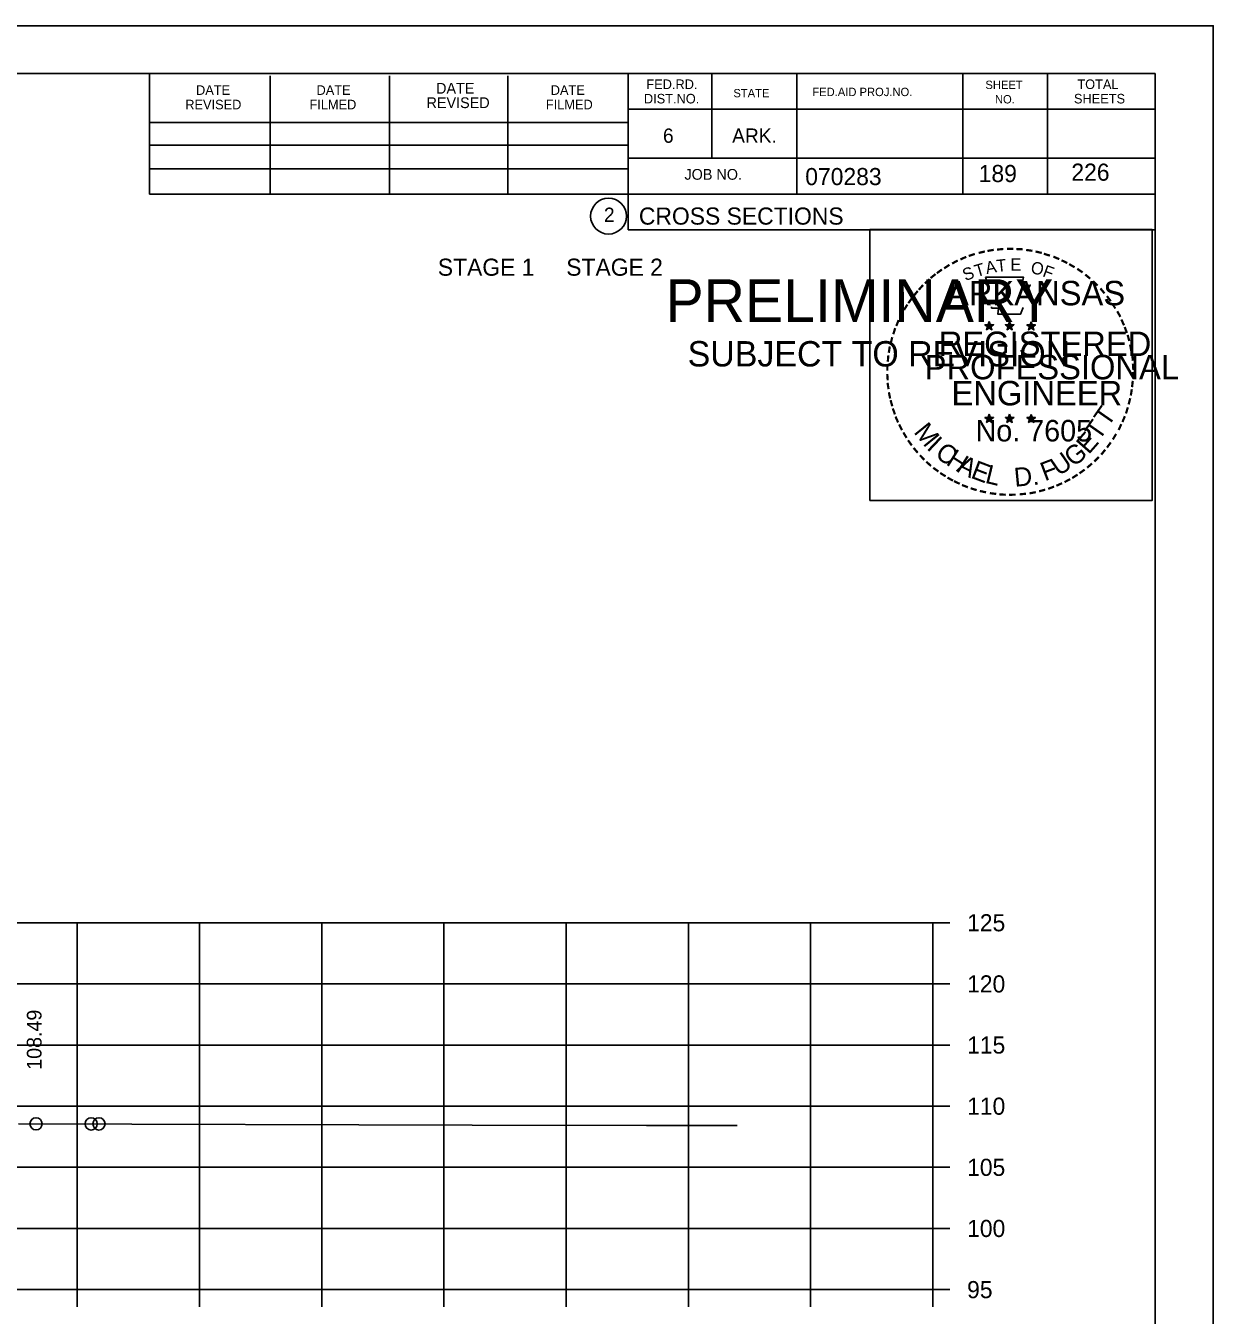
# Model space of a CAD drawing. Extents: x 1175611 to 1176402, y -433344 to -416213.
# Drawn here: x 1175846.8 to 1175943.9, y -424275.4 to -424170 of the extents above; entities that cross this region are included whole.
import ezdxf

# ---------------------------------------------------------------- set-up
doc = ezdxf.new("R2010")
doc.units = 0
for name, color, linetype in [('Default', 7, 'Continuous'), ('R_Axis', 7, 'Continuous'), ('R_Axis Annot', 7, 'Continuous'), ('R_Border', 7, 'Continuous'), ('R_Border Notes', 7, 'Continuous'), ('R_Border PE', 7, 'Continuous'), ('R_Border Prem', 7, 'Continuous'), ('R_Exist Surface', 7, 'Continuous'), ('R_Grid', 7, 'Continuous'), ('R_No Plot', 7, 'Continuous'), ('R_Xsect Elev', 7, 'Continuous')]:
    doc.layers.add(name, color=color, linetype=linetype)

msp = doc.modelspace()

# ---------------------------------------------------------------- linework, layer by layer
at = {"layer": 'R_Axis'}
for p, q in [((1175920.97, -424273.35), (1175920.97, -424243.35)), ((1175922.37, -424243.35), (1175920.97, -424243.35)), ((1175922.37, -424248.35), (1175920.97, -424248.35)), ((1175922.37, -424253.35), (1175920.97, -424253.35)), ((1175922.37, -424258.35), (1175920.97, -424258.35)), ((1175922.37, -424263.35), (1175920.97, -424263.35)), ((1175922.37, -424268.35), (1175920.97, -424268.35)), ((1175640.97, -424273.35), (1175920.97, -424273.35)), ((1175850.97, -424274.75), (1175850.97, -424273.35)), ((1175860.97, -424274.75), (1175860.97, -424273.35)), ((1175870.97, -424274.75), (1175870.97, -424273.35)), ((1175880.97, -424274.75), (1175880.97, -424273.35)), ((1175890.97, -424274.75), (1175890.97, -424273.35)), ((1175900.97, -424274.75), (1175900.97, -424273.35)), ((1175910.97, -424274.75), (1175910.97, -424273.35)), ((1175920.97, -424274.75), (1175920.97, -424273.35)), ((1175922.37, -424273.35), (1175920.97, -424273.35))]:
    msp.add_line(p, q, dxfattribs=at)
at = {"layer": 'R_Border'}
for p, q in [((1175622.97, -424173.89), (1175939.15, -424173.89)), ((1175856.89, -424183.77), (1175856.89, -424173.89)), ((1175866.75, -424183.77), (1175866.75, -424174.09)), ((1175876.51, -424183.77), (1175876.51, -424174.09)), ((1175886.19, -424183.77), (1175886.19, -424174.09)), ((1175896.05, -424173.89), (1175896.05, -424186.69)), ((1175902.89, -424173.89), (1175902.89, -424180.83)), ((1175909.83, -424173.89), (1175909.83, -424183.77)), ((1175923.41, -424173.89), (1175923.41, -424183.77)), ((1175930.35, -424173.89), (1175930.35, -424183.77)), ((1175939.15, -424379.35), (1175939.15, -424173.89)), ((1175939.15, -424176.81), (1175939.15, -424176.81)), ((1175939.15, -424176.83), (1175896.05, -424176.83)), ((1175856.89, -424177.91), (1175896.05, -424177.91)), ((1175856.89, -424179.77), (1175896.05, -424179.77)), ((1175939.15, -424180.83), (1175896.05, -424180.83)), ((1175899.01, -424180.83), (1175939.15, -424180.83)), ((1175856.89, -424183.77), (1175856.89, -424181.71)), ((1175856.89, -424181.71), (1175896.05, -424181.71)), ((1175939.15, -424183.77), (1175856.89, -424183.77)), ((1175896.05, -424186.69), (1175939.15, -424186.69))]:
    msp.add_line(p, q, dxfattribs=at)
msp.add_circle((1175894.44, -424185.56), 1.47, dxfattribs=at)
at = {"layer": 'R_Border PE'}
for p, q in [((1175925.23, -424194.45), (1175925.58, -424194.56)), ((1175925.23, -424194.45), (1175925.49, -424194.49)), ((1175925.23, -424194.45), (1175925.47, -424194.57)), ((1175925.37, -424194.86), (1175925.58, -424194.56)), ((1175925.37, -424194.86), (1175925.49, -424194.61)), ((1175925.37, -424194.86), (1175925.58, -424194.64)), ((1175925.58, -424194.19), (1175925.54, -424194.45)), ((1175925.58, -424194.56), (1175925.58, -424194.19)), ((1175925.58, -424194.19), (1175925.63, -424194.44)), ((1175925.93, -424194.45), (1175925.58, -424194.56)), ((1175925.8, -424194.86), (1175925.58, -424194.56)), ((1175925.8, -424194.86), (1175925.58, -424194.64)), ((1175925.93, -424194.45), (1175925.64, -424194.5)), ((1175925.8, -424194.86), (1175925.66, -424194.56)), ((1175925.93, -424194.45), (1175925.73, -424194.55)), ((1175926.9, -424194.45), (1175927.25, -424194.56)), ((1175926.9, -424194.45), (1175927.16, -424194.49)), ((1175926.9, -424194.45), (1175927.14, -424194.57)), ((1175927.04, -424194.86), (1175927.25, -424194.56)), ((1175927.04, -424194.86), (1175927.16, -424194.61)), ((1175927.04, -424194.86), (1175927.25, -424194.64)), ((1175927.25, -424194.19), (1175927.21, -424194.45)), ((1175927.25, -424194.56), (1175927.25, -424194.19)), ((1175927.25, -424194.19), (1175927.3, -424194.44)), ((1175927.6, -424194.45), (1175927.25, -424194.56)), ((1175927.47, -424194.86), (1175927.25, -424194.56)), ((1175927.47, -424194.86), (1175927.25, -424194.64)), ((1175927.6, -424194.45), (1175927.31, -424194.5)), ((1175927.47, -424194.86), (1175927.33, -424194.56)), ((1175927.6, -424194.45), (1175927.4, -424194.55)), ((1175928.67, -424194.46), (1175929.02, -424194.57)), ((1175928.67, -424194.46), (1175928.92, -424194.5)), ((1175928.67, -424194.46), (1175928.91, -424194.58)), ((1175928.8, -424194.87), (1175929.02, -424194.57)), ((1175928.8, -424194.87), (1175928.93, -424194.62)), ((1175928.8, -424194.87), (1175929.02, -424194.65)), ((1175929.02, -424194.21), (1175928.98, -424194.46)), ((1175929.02, -424194.57), (1175929.02, -424194.21)), ((1175929.02, -424194.21), (1175929.07, -424194.46)), ((1175929.36, -424194.46), (1175929.02, -424194.57)), ((1175929.23, -424194.87), (1175929.02, -424194.57)), ((1175929.23, -424194.87), (1175929.02, -424194.65)), ((1175929.36, -424194.46), (1175929.08, -424194.51)), ((1175929.23, -424194.87), (1175929.09, -424194.58)), ((1175929.36, -424194.46), (1175929.16, -424194.56)), ((1175925.23, -424202.02), (1175925.58, -424202.13)), ((1175925.23, -424202.02), (1175925.48, -424202.07)), ((1175925.23, -424202.02), (1175925.47, -424202.14)), ((1175925.58, -424201.77), (1175925.54, -424202.02)), ((1175925.58, -424202.13), (1175925.58, -424201.77)), ((1175925.58, -424201.77), (1175925.63, -424202.02)), ((1175925.93, -424202.02), (1175925.58, -424202.13)), ((1175925.93, -424202.02), (1175925.64, -424202.07)), ((1175925.93, -424202.02), (1175925.72, -424202.12)), ((1175926.9, -424202.02), (1175927.25, -424202.13)), ((1175926.9, -424202.02), (1175927.15, -424202.07)), ((1175926.9, -424202.02), (1175927.14, -424202.14)), ((1175927.25, -424201.77), (1175927.21, -424202.02)), ((1175927.25, -424202.13), (1175927.25, -424201.77)), ((1175927.25, -424201.77), (1175927.3, -424202.02)), ((1175927.6, -424202.02), (1175927.25, -424202.13)), ((1175927.6, -424202.02), (1175927.31, -424202.07)), ((1175927.6, -424202.02), (1175927.39, -424202.12)), ((1175928.67, -424202.03), (1175929.02, -424202.14)), ((1175928.67, -424202.03), (1175928.92, -424202.08)), ((1175928.67, -424202.03), (1175928.9, -424202.15)), ((1175929.02, -424201.78), (1175928.97, -424202.03)), ((1175929.02, -424202.14), (1175929.02, -424201.78)), ((1175929.02, -424201.78), (1175929.06, -424202.03)), ((1175929.36, -424202.03), (1175929.02, -424202.14)), ((1175929.36, -424202.03), (1175929.08, -424202.08)), ((1175929.36, -424202.03), (1175929.16, -424202.13)), ((1175925.36, -424202.43), (1175925.58, -424202.13)), ((1175925.36, -424202.43), (1175925.49, -424202.18)), ((1175925.36, -424202.43), (1175925.58, -424202.21)), ((1175925.79, -424202.43), (1175925.58, -424202.13)), ((1175925.79, -424202.43), (1175925.58, -424202.21)), ((1175925.79, -424202.43), (1175925.66, -424202.14)), ((1175927.03, -424202.43), (1175927.25, -424202.13)), ((1175927.03, -424202.43), (1175927.16, -424202.18)), ((1175927.03, -424202.43), (1175927.25, -424202.21)), ((1175927.46, -424202.43), (1175927.25, -424202.13)), ((1175927.46, -424202.43), (1175927.25, -424202.21)), ((1175927.46, -424202.43), (1175927.32, -424202.14)), ((1175928.8, -424202.44), (1175929.02, -424202.14)), ((1175928.8, -424202.44), (1175928.93, -424202.19)), ((1175928.8, -424202.44), (1175929.01, -424202.22)), ((1175929.23, -424202.44), (1175929.01, -424202.22)), ((1175929.23, -424202.44), (1175929.02, -424202.14)), ((1175929.23, -424202.44), (1175929.09, -424202.15))]:
    msp.add_line(p, q, dxfattribs=at)
for points in [[(1175925.28, -424190.57), (1175925.54, -424191.4)], [(1175928.79, -424191.49), (1175928.93, -424191.21), (1175928.24, -424191.23), (1175928.39, -424190.57), (1175925.28, -424190.57)], [(1175925.77, -424192.99), (1175925.77, -424193.08), (1175926.33, -424193.1), (1175926.28, -424193.57), (1175928.15, -424193.57), (1175928.35, -424193.04)], [(1175925.58, -424194.19), (1175925.8, -424194.86), (1175925.23, -424194.45), (1175925.93, -424194.45), (1175925.37, -424194.86), (1175925.58, -424194.19)], [(1175927.25, -424194.19), (1175927.47, -424194.86), (1175926.9, -424194.45), (1175927.6, -424194.45), (1175927.04, -424194.86), (1175927.25, -424194.19)], [(1175929.02, -424194.21), (1175929.23, -424194.87), (1175928.67, -424194.46), (1175929.36, -424194.46), (1175928.8, -424194.87), (1175929.02, -424194.21)], [(1175925.58, -424201.77), (1175925.79, -424202.43), (1175925.23, -424202.02), (1175925.93, -424202.02), (1175925.36, -424202.43), (1175925.58, -424201.77)], [(1175927.25, -424201.77), (1175927.46, -424202.43), (1175926.9, -424202.02), (1175927.6, -424202.02), (1175927.03, -424202.43), (1175927.25, -424201.77)], [(1175929.02, -424201.78), (1175929.23, -424202.44), (1175928.67, -424202.03), (1175929.36, -424202.03), (1175928.8, -424202.44), (1175929.02, -424201.78)]]:
    msp.add_lwpolyline(points, dxfattribs=at)
for centre, radius in [((1175925.58, -424194.56), 0.172), ((1175925.58, -424194.56), 0.145), ((1175925.58, -424194.56), 0.116), ((1175925.58, -424194.56), 0.0991), ((1175925.58, -424194.56), 0.0747), ((1175925.58, -424194.56), 0.0495), ((1175925.58, -424194.56), 0.0296), ((1175927.25, -424194.56), 0.172), ((1175927.25, -424194.56), 0.145), ((1175927.25, -424194.56), 0.116), ((1175927.25, -424194.56), 0.0991), ((1175927.25, -424194.56), 0.0747), ((1175927.25, -424194.56), 0.0495), ((1175927.25, -424194.56), 0.0296), ((1175929.02, -424194.57), 0.172), ((1175929.02, -424194.57), 0.145), ((1175929.02, -424194.57), 0.116), ((1175929.02, -424194.57), 0.0991), ((1175929.02, -424194.57), 0.0747), ((1175929.02, -424194.57), 0.0495), ((1175929.02, -424194.57), 0.0296), ((1175925.58, -424202.13), 0.172), ((1175925.58, -424202.13), 0.145), ((1175925.58, -424202.13), 0.116), ((1175925.58, -424202.13), 0.0991), ((1175925.58, -424202.13), 0.0747), ((1175925.58, -424202.13), 0.0495), ((1175925.58, -424202.13), 0.0296), ((1175927.25, -424202.13), 0.172), ((1175927.25, -424202.13), 0.145), ((1175927.25, -424202.13), 0.116), ((1175927.25, -424202.13), 0.0991), ((1175927.25, -424202.13), 0.0747), ((1175927.25, -424202.13), 0.0495), ((1175927.25, -424202.13), 0.0296), ((1175929.01, -424202.14), 0.172), ((1175929.01, -424202.14), 0.145), ((1175929.01, -424202.14), 0.116), ((1175929.01, -424202.14), 0.0991), ((1175929.01, -424202.14), 0.0747), ((1175929.01, -424202.14), 0.0495), ((1175929.01, -424202.14), 0.0296)]:
    msp.add_circle(centre, radius, dxfattribs=at)
at = {"layer": 'R_Exist Surface'}
msp.add_lwpolyline([(1175846.16, -424259.79), (1175883.27, -424259.89), (1175897.55, -424259.93), (1175901.71, -424259.93), (1175904.97, -424259.93)], dxfattribs=at)
at = {"layer": 'R_Grid'}
for p, q in [((1175640.97, -424243.35), (1175920.97, -424243.35)), ((1175850.97, -424273.35), (1175850.97, -424243.35)), ((1175860.97, -424273.35), (1175860.97, -424243.35)), ((1175870.97, -424273.35), (1175870.97, -424243.35)), ((1175880.97, -424273.35), (1175880.97, -424243.35)), ((1175890.97, -424273.35), (1175890.97, -424243.35)), ((1175900.97, -424273.35), (1175900.97, -424243.35)), ((1175910.97, -424273.35), (1175910.97, -424243.35)), ((1175920.97, -424273.35), (1175920.97, -424243.35)), ((1175640.97, -424248.35), (1175920.97, -424248.35)), ((1175640.97, -424253.35), (1175920.97, -424253.35)), ((1175640.97, -424258.35), (1175920.97, -424258.35)), ((1175640.97, -424263.35), (1175920.97, -424263.35)), ((1175640.97, -424268.35), (1175920.97, -424268.35)), ((1175640.97, -424273.35), (1175920.97, -424273.35))]:
    msp.add_line(p, q, dxfattribs=at)
at = {"layer": 'R_No Plot'}
msp.add_line((1175610.57, -424170), (1175943.91, -424170), dxfattribs=at)
for points in [[(1175610.57, -424170), (1175943.91, -424170), (1175943.91, -424383.34), (1175610.57, -424383.34)], [(1175915.82, -424186.66), (1175938.92, -424186.66), (1175938.92, -424208.81), (1175915.82, -424208.81)]]:
    msp.add_lwpolyline(points, close=True, dxfattribs=at)
for centre in [(1175847.6, -424259.79), (1175852.11, -424259.8), (1175852.75, -424259.8)]:
    msp.add_circle(centre, 0.5, dxfattribs=at)

# ---------------------------------------------------------------- texts
at = {"layer": 'Default'}
msp.add_text('STAGE 1     STAGE 2', height=1.4, dxfattribs=at).set_placement((1175880.47, -424190.44))
at = {"layer": 'R_Axis Annot'}
for s, p in [('125', (1175923.77, -424244.05)), ('120', (1175923.77, -424249.05)), ('115', (1175923.77, -424254.05)), ('110', (1175923.77, -424259.05)), ('105', (1175923.77, -424264.05)), ('100', (1175923.77, -424269.05)), ('95', (1175923.77, -424274.05))]:
    msp.add_text(s, height=1.4, dxfattribs=at).set_placement(p)
at = {"layer": 'R_Border'}
for s, height, p in [('DATE', 0.879, (1175880.33, -424175.55)), ('FED.RD.', 0.782, (1175897.53, -424175.17)), ('SHEET', 0.684, (1175925.27, -424175.17)), ('TOTAL', 0.782, (1175932.79, -424175.17)), ('DATE', 0.782, (1175860.69, -424175.65)), ('DATE', 0.782, (1175870.55, -424175.65)), ('DATE', 0.782, (1175889.71, -424175.65)), ('DIST.NO.', 0.782, (1175897.33, -424176.35)), ('STATE', 0.684, (1175904.65, -424175.85)), ('FED.AID PROJ.NO.', 0.684, (1175911.11, -424175.75)), ('NO.', 0.684, (1175926.05, -424176.35)), ('SHEETS', 0.782, (1175932.51, -424176.35)), ('REVISED', 0.782, (1175859.81, -424176.83)), ('FILMED', 0.782, (1175869.97, -424176.83)), ('REVISED', 0.879, (1175879.55, -424176.73)), ('FILMED', 0.782, (1175889.31, -424176.83)), ('6', 1.17, (1175898.89, -424179.57)), ('ARK.', 1.172, (1175904.55, -424179.57)), ('JOB NO.', 0.879, (1175900.65, -424182.59)), ('070283', 1.4, (1175910.53, -424183.03)), ('2', 1.17, (1175894.06, -424186.04)), ('CROSS SECTIONS', 1.4, (1175896.92, -424186.26))]:
    msp.add_text(s, height=height, rotation=360, dxfattribs=at).set_placement(p)
at = {"layer": 'R_Border Notes'}
for s, p in [('189', (1175924.72, -424182.78)), ('226', (1175932.3, -424182.67))]:
    msp.add_text(s, height=1.4, dxfattribs=at).set_placement(p)
at = {"layer": 'R_Border PE'}
for s, height, rotation, p in [('-', 1.6, 13.6301, (1175924.77, -424189.2)), ('-', 1.6, 10.2193, (1175925.45, -424189.04)), ('-', 1.6, 5.8968, (1175926.18, -424188.93)), ('-', 1.6, 0.1862, (1175926.95, -424188.86)), ('-', 1.6, 357.743, (1175927.67, -424188.87)), ('-', 1.6, 352.1617, (1175928.42, -424188.93)), ('-', 1.6, 347.2049, (1175929.14, -424189.04)), ('-', 1.6, 34.0636, (1175922.16, -424190.4)), ('-', 1.6, 28.7918, (1175922.76, -424190.03)), ('-', 1.6, 24.3072, (1175923.39, -424189.71)), ('-', 1.6, 19.1761, (1175924.02, -424189.44)), ('T', 1, 16.4036, (1175924.54, -424190.56)), ('A', 1, 11.2132, (1175925.37, -424190.31)), ('T', 1, 6.0228, (1175926.22, -424190.14)), ('E', 1, 0.8323, (1175927.32, -424190.03)), ('O', 1, 350.4515, (1175928.93, -424190.24)), ('-', 1.6, 342.3362, (1175929.77, -424189.2)), ('-', 1.6, 337.8551, (1175930.51, -424189.42)), ('-', 1.6, 334.1211, (1175931.14, -424189.69)), ('-', 1.6, 329.6409, (1175931.72, -424189.97)), ('-', 1.6, 38.9507, (1175921.1, -424191.17)), ('-', 1.6, 36.2317, (1175921.58, -424190.79)), ('S', 1, 21.594, (1175923.63, -424190.89)), ('F', 1, 340.0707, (1175929.88, -424190.47)), ('-', 1.6, 325.8627, (1175932.36, -424190.33)), ('-', 1.6, 320.5297, (1175932.97, -424190.76)), ('-', 1.6, 48.423, (1175920.22, -424192.07)), ('-', 1.6, 42.9622, (1175920.67, -424191.59)), ('ARKANSAS', 2, 360, (1175922.13, -424192.86)), ('-', 1.6, 315.5786, (1175933.57, -424191.25)), ('-', 1.6, 309.8797, (1175934.14, -424191.8)), ('-', 1.6, 54.2325, (1175919.41, -424193.12)), ('-', 1.6, 50.6142, (1175919.82, -424192.55)), ('-', 1.6, 306.6522, (1175934.66, -424192.4)), ('-', 1.6, 62.8713, (1175918.77, -424194.26)), ('-', 1.6, 58.0706, (1175919.08, -424193.65)), ('-', 1.4, 303.6753, (1175935.15, -424192.97)), ('-', 1.6, 299.6684, (1175935.47, -424193.57)), ('-', 1.6, 72.3945, (1175918.29, -424195.5)), ('-', 1.6, 67.7743, (1175918.51, -424194.87)), ('DWB', 0.01, 360, (1175925.57, -424194.56)), ('DWB', 0.01, 360, (1175927.24, -424194.56)), ('DWB', 0.01, 360, (1175929, -424194.58)), ('-', 1.6, 294.6628, (1175935.79, -424194.19)), ('-', 1.6, 290.5728, (1175936.05, -424194.76)), ('-', 1.6, 75.461, (1175918.09, -424196.22)), ('REGISTERED', 2, 360, (1175921.45, -424197.01)), ('-', 1.6, 285.1233, (1175936.28, -424195.34)), ('-', 1.6, 81.2013, (1175917.96, -424196.93)), ('-', 1.6, 280.5493, (1175936.48, -424196.09)), ('-', 1.6, 89.0622, (1175917.86, -424198.32)), ('-', 1.6, 85.1863, (1175917.89, -424197.62)), ('PROFESSIONAL', 2, 360, (1175920.3, -424198.91)), ('-', 1.6, 276.5962, (1175936.65, -424196.85)), ('-', 1.6, 274.3301, (1175936.71, -424197.58)), ('-', 1.6, 94.1959, (1175917.9, -424199.05)), ('-', 1.6, 269.9407, (1175936.74, -424198.21)), ('-', 1.6, 98.9479, (1175917.97, -424199.71)), ('-', 1.6, 101.7149, (1175918.1, -424200.45)), ('ENGINEER', 2, 360, (1175922.49, -424201.04)), ('-', 1.6, 260.9953, (1175936.65, -424199.53)), ('-', 1.6, 263.5172, (1175936.72, -424198.87)), ('-', 1.6, 105.4578, (1175918.27, -424201.04)), ('T', 1.54, 55.055, (1175935.3, -424202.87)), ('-', 1.6, 255.7626, (1175936.54, -424200.21)), ('-', 1.6, 109.0874, (1175918.48, -424201.67)), ('-', 1.6, 114.0643, (1175918.73, -424202.27)), ('T', 1.54, 55.055, (1175934.57, -424203.99)), ('-', 1.6, 247.8887, (1175936.14, -424201.6)), ('-', 1.6, 252.8681, (1175936.36, -424200.93)), ('-', 1.6, 115.7289, (1175919.04, -424202.89)), ('M', 1.54, 308.9175, (1175919.35, -424203.24)), ('No. 7605', 1.757, 360, (1175924.46, -424203.99)), ('DWB', 0.01, 360, (1175925.56, -424202.14)), ('DWB', 0.01, 360, (1175927.23, -424202.14)), ('DWB', 0.01, 360, (1175929, -424202.15)), ('E', 1.54, 48.7313, (1175933.72, -424205.11)), ('-', 1.6, 244.6197, (1175935.87, -424202.23)), ('-', 1.6, 120.4471, (1175919.4, -424203.47)), ('-', 1.6, 125.8934, (1175919.8, -424204.03)), ('I', 1.54, 316.4636, (1175920.39, -424204.56)), ('C', 1.54, 324.0197, (1175921.06, -424205.18)), ('G', 1.54, 38.2173, (1175932.47, -424206.13)), ('-', 1.6, 233.8452, (1175935.08, -424203.63)), ('-', 1.6, 239.0712, (1175935.48, -424202.98)), ('-', 1.6, 130.7181, (1175920.26, -424204.58)), ('-', 1.6, 134.2238, (1175920.78, -424205.13)), ('H', 1.54, 327.5342, (1175921.97, -424205.84)), ('A', 1.54, 332.5513, (1175922.83, -424206.38)), ('U', 1.54, 34.4052, (1175931.27, -424206.87)), ('-', 1.6, 225.7653, (1175934.17, -424204.76)), ('-', 1.6, 231.2538, (1175934.65, -424204.2)), ('-', 1.6, 138.9338, (1175921.3, -424205.59)), ('-', 1.6, 144.6463, (1175921.86, -424206)), ('E', 1.54, 339.2068, (1175923.99, -424206.94)), ('L', 1.54, 346.2929, (1175925.18, -424207.36)), ('D.', 1.54, 5.2602, (1175927.68, -424207.7)), ('F', 1.54, 20.8202, (1175930.13, -424207.26)), ('-', 1.6, 215.7363, (1175933.1, -424205.74)), ('-', 1.6, 221.0851, (1175933.65, -424205.27)), ('-', 1.6, 148.0898, (1175922.42, -424206.37)), ('-', 1.6, 151.5704, (1175923, -424206.7)), ('-', 1.6, 154.6002, (1175923.52, -424206.94)), ('-', 1.6, 204.2516, (1175931.38, -424206.8)), ('-', 1.6, 207.3568, (1175932.01, -424206.48)), ('-', 1.6, 212.2491, (1175932.56, -424206.13)), ('-', 1.6, 158.5612, (1175924.15, -424207.2)), ('-', 1.6, 162.7983, (1175924.83, -424207.41)), ('-', 1.6, 167.5555, (1175925.55, -424207.57)), ('-', 1.6, 173.1155, (1175926.32, -424207.68)), ('-', 1.6, 176.5183, (1175927.07, -424207.74)), ('-', 1.6, 181.5918, (1175927.81, -424207.72)), ('-', 1.6, 185.8167, (1175928.62, -424207.64)), ('-', 1.6, 191.2858, (1175929.36, -424207.51)), ('-', 1.6, 195.4743, (1175930.09, -424207.31)), ('-', 1.6, 200.7184, (1175930.76, -424207.07))]:
    msp.add_text(s, height=height, rotation=rotation, dxfattribs=at).set_placement(p)
at = {"layer": 'R_Border Prem'}
for s, height, p in [('PRELIMINARY', 3.5, (1175899.1, -424194.23)), ('DWB', 0.01, (1175899.85, -424192.38)), ('SUBJECT TO REVISION', 2.0751, (1175900.91, -424197.86))]:
    msp.add_text(s, height=height, rotation=360, dxfattribs=at).set_placement(p)
at = {"layer": 'R_Xsect Elev'}
msp.add_text('108.49', height=1.2, rotation=90, dxfattribs=at).set_placement((1175848.05, -424255.37))

doc.saveas('drawing.dxf')
